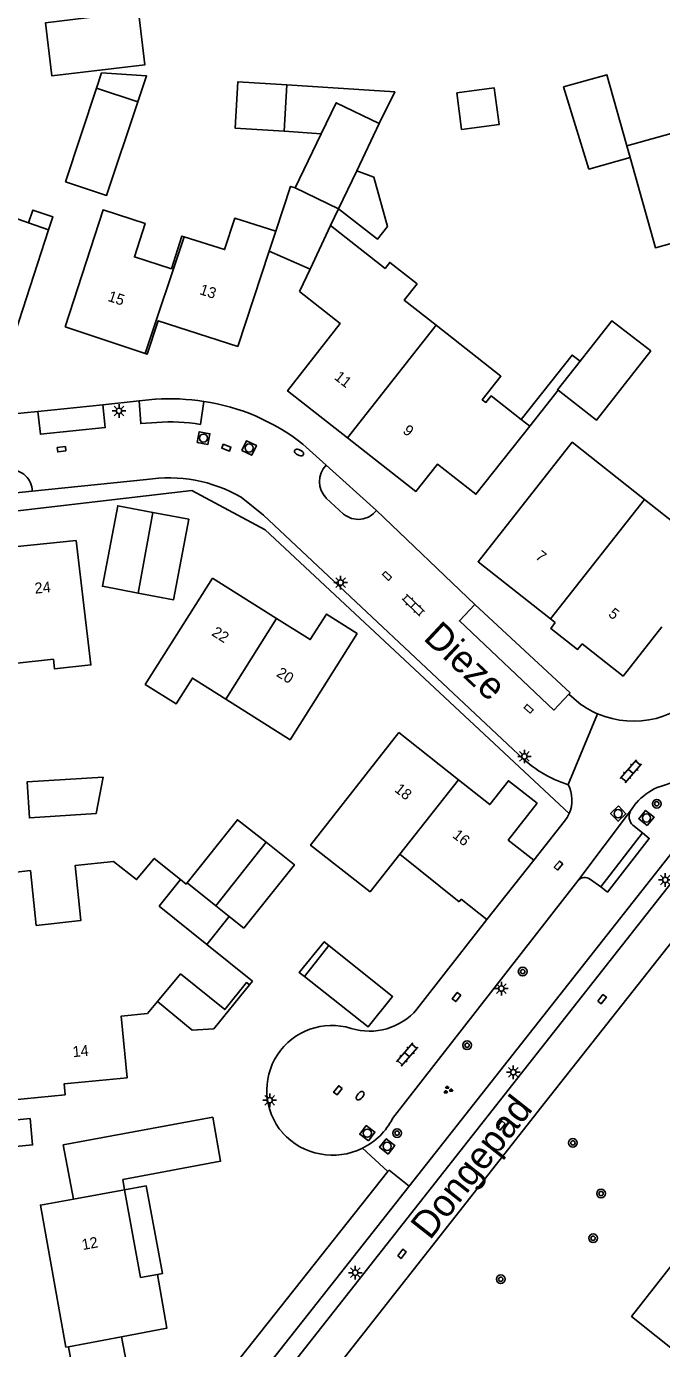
# Model space of a CAD drawing. Extents: x 131000 to 133013, y 393000 to 396501.
# Drawn here: x 131398.9 to 131457.4, y 395676.3 to 395798 of the extents above; entities that cross this region are included whole.
import ezdxf

# ---------------------------------------------------------------- set-up
doc = ezdxf.new("R2010")
doc.units = 0
for name, color, linetype in [('gg-afsc-erfafscheiding', 7, 'Continuous'), ('gg-anno-huisnummerreeks BGT', 7, 'Continuous'), ('gg-anno-openbare ruimte label', 7, 'Continuous'), ('gg-bbg-bijgebouw', 7, 'Continuous'), ('gg-bbg-gedigitaliseerde bebouwing', 7, 'Continuous'), ('gg-bbg-gedigitaliseerde bijgebouw', 7, 'Continuous'), ('gg-bbg-hoofdgebouw', 7, 'Continuous'), ('gg-bbg-luifel en loopbrug', 7, 'Continuous'), ('gg-bbg-tussenscheiding', 7, 'Continuous'), ('gg-knt-verharding', 7, 'Continuous'), ('gg-knt-verharding nz', 7, 'Continuous'), ('gt-grn-groengrens', 7, 'Continuous'), ('gt-grn-weggrens', 7, 'Continuous'), ('gt-symb-boom', 7, 'Continuous'), ('gt-symb-brandkraan', 7, 'Continuous'), ('gt-symb-groenvak', 7, 'Continuous'), ('gt-symb-klinker verharding', 7, 'Continuous'), ('gt-symb-kolk', 7, 'Continuous'), ('gt-symb-kolk center center', 7, 'Continuous'), ('gt-symb-lichtmast', 7, 'Continuous'), ('gt-symb-rioolschacht', 7, 'Continuous')]:
    doc.layers.add(name, color=color, linetype=linetype)

# ---------------------------------------------------------------- blocks, each defined once
blk = doc.blocks.new('gt0-LMAST')
at = {"layer": 'gt-symb-lichtmast'}
for p, q in [((-0.18, 0.17), (-0.45, 0.44)), ((-0.01, 0.25), (-0.01, 0.62)), ((0.17, 0.17), (0.44, 0.44)), ((-0.26, 0), (-0.63, 0)), ((-0.18, -0.18), (-0.45, -0.45)), ((-0.01, -0.25), (-0.01, -0.63)), ((0.44, -0.45), (0.17, -0.18)), ((0.24, 0), (0.62, 0))]:
    blk.add_line(p, q, dxfattribs=at)
blk.add_circle((-0.01, 0), 0.25, dxfattribs=at)
blk = doc.blocks.new('gt0-BR')
at = {"layer": 'gt-symb-brandkraan'}
for centre, radius, start, end in [((-0.24, 0), 0.206, 107.5669, 252.4331), ((0.6, -2.66), 3, 106.892, 107.5669), ((0, -0.69), 0.938, 73.108, 106.892), ((-0.6, -2.66), 3, 72.4331, 73.108), ((0.24, 0), 0.206, 287.567, 72.4331), ((0.6, 2.66), 3, 252.4331, 253.108), ((0, 0.69), 0.938, 253.108, 286.8921), ((-0.6, 2.66), 3, 286.8921, 287.567)]:
    blk.add_arc(centre, radius, start, end, dxfattribs=at)
blk = doc.blocks.new('gt0-KOLKCC')
at = {"layer": 'gt-symb-kolk center center'}
blk.add_lwpolyline([(-0.38, 0.2), (0.38, 0.2), (0.38, -0.2), (-0.38, -0.2)], close=True, dxfattribs=at)
blk = doc.blocks.new('gt0-RS')
at = {"layer": 'gt-symb-rioolschacht'}
blk.add_lwpolyline([(-0.5, -0.5), (0.5, -0.5), (0.5, 0.5), (-0.5, 0.5)], close=True, dxfattribs=at)
blk.add_circle((0, 0), 0.375, dxfattribs=at)
blk = doc.blocks.new('gt0-BOOM')
at = {"layer": 'gt-symb-boom'}
for radius in [0.4, 0.2]:
    blk.add_circle((0, 0), radius, dxfattribs=at)
blk = doc.blocks.new('gt0-KOLK')
at = {"layer": 'gt-symb-kolk'}
blk.add_lwpolyline([(0, 0), (0.37, 0), (0.37, 0.4), (-0.38, 0.4), (-0.38, 0), (0, 0)], dxfattribs=at)
blk = doc.blocks.new('gt0-KL1')
at = {"layer": 'gt-symb-klinker verharding'}
for p, q in [((-1.15, 0.3), (1.15, 0.3)), ((-1, -0.3), (-1, 0.3)), ((-0.5, 0.3), (-0.5, 0.45)), ((0, -0.3), (0, 0.3)), ((0.5, 0.3), (0.5, 0.45)), ((1, -0.3), (1, 0.3)), ((-1.15, -0.3), (1.15, -0.3)), ((-0.5, -0.45), (-0.5, -0.3)), ((0.5, -0.45), (0.5, -0.3))]:
    blk.add_line(p, q, dxfattribs=at)
blk = doc.blocks.new('gt0-GRVAK')
at = {"layer": 'gt-symb-groenvak'}
for p, q in [((-0.11, 0.19), (-0.23, 0.24)), ((-0.18, 0.15), (0.09, 0.15)), ((-0.09, 0.21), (-0.16, 0.32)), ((-0.05, 0.21), (-0.05, 0.39)), ((0, 0.21), (0.06, 0.32)), ((0.02, 0.19), (0.13, 0.24)), ((0.26, -0.05), (0.2, 0.06)), ((0.31, -0.05), (0.31, 0.13)), ((0.35, -0.05), (0.41, 0.06)), ((-0.24, -0.23), (-0.36, -0.18)), ((-0.32, -0.26), (-0.05, -0.26)), ((-0.23, -0.21), (-0.29, -0.09)), ((-0.18, -0.2), (-0.18, -0.02)), ((-0.14, -0.21), (-0.07, -0.09)), ((-0.12, -0.23), (0, -0.18)), ((0.24, -0.07), (0.12, -0.02)), ((0.17, -0.11), (0.44, -0.11)), ((0.37, -0.07), (0.49, -0.02))]:
    blk.add_line(p, q, dxfattribs=at)

msp = doc.modelspace()

# ---------------------------------------------------------------- linework, layer by layer
at = {"layer": 'gg-afsc-erfafscheiding'}
msp.add_line((131429.87, 395694.72), (131432.21, 395692.58), dxfattribs=at)
msp.add_lwpolyline([(131432.21, 395692.58), (131401.35, 395653.61), (131396.41, 395647.31), (131393.69, 395643.98)], dxfattribs=at)
at = {"layer": 'gg-bbg-bijgebouw'}
for p, q in [((131416.36, 395717.05), (131413.72, 395719.15)), ((131417.61, 395716.06), (131416.36, 395717.05)), ((131418.96, 395714.99), (131417.61, 395716.06)), ((131424.52, 395710.52), (131426.78, 395713.4))]:
    msp.add_line(p, q, dxfattribs=at)
for points in [[(131410.58, 395753.26), (131407.34, 395753.88), (131405.93, 395746.46), (131409.21, 395745.84)], [(131409.21, 395745.84), (131412.48, 395745.22), (131413.88, 395752.64), (131410.58, 395753.26)], [(131426.78, 395713.4), (131432.63, 395708.69), (131430.4, 395705.91), (131424.52, 395710.52)], [(131407.8, 395691.83), (131416.81, 395693.52), (131416.08, 395697.57)]]:
    msp.add_lwpolyline(points, dxfattribs=at)
at = {"layer": 'gg-bbg-gedigitaliseerde bebouwing'}
for p, q in [((131468.56, 395791.07), (131454.2, 395787.01)), ((131454.2, 395787.01), (131454.5, 395785.95)), ((131400.98, 395779.28), (131397.93, 395769.88)), ((131399.12, 395779.93), (131400.98, 395779.28)), ((131421.29, 395777.32), (131421.89, 395779.15)), ((131425.04, 395775.65), (131426.92, 395779.67)), ((131418.4, 395768.53), (131421.29, 395777.32)), ((131424.08, 395773.6), (131425.04, 395775.65)), ((131444.48, 395761.83), (131445.27, 395761.21)), ((131401.43, 395739.75), (131397.8, 395739.36)), ((131433.29, 395721.79), (131438.75, 395717.41))]:
    msp.add_line(p, q, dxfattribs=at)
for points in [[(131454.5, 395785.95), (131456.83, 395777.64), (131463.42, 395779.48), (131465.55, 395771.96)], [(131391.77, 395776.99), (131394.89, 395775.9), (131396.61, 395780.81), (131399.12, 395779.93)], [(131413.47, 395778.64), (131413.25, 395778.71), (131412.29, 395775.7), (131408.88, 395776.79), (131409.86, 395779.88), (131405.99, 395781.12), (131402.5, 395770.36)], [(131421.89, 395779.15), (131418.11, 395780.36), (131417.18, 395777.46), (131413.47, 395778.64)], [(131426.92, 395779.67), (131431.95, 395775.74), (131432.37, 395776.28), (131434.89, 395774.32)], [(131436.64, 395770.51), (131433.71, 395772.81), (131434.89, 395774.32)], [(131436.64, 395770.51), (131442.6, 395765.8), (131440.89, 395763.64), (131441.22, 395763.39), (131441.7, 395764), (131444.48, 395761.83)], [(131403.53, 395750.68), (131404.87, 395739.23), (131401.52, 395738.86), (131401.43, 395739.75)], [(131416.07, 395747.22), (131409.88, 395737.43), (131412.72, 395735.64), (131414.21, 395738.01), (131417.28, 395736.07)], [(131417.28, 395736.07), (131423.2, 395732.34), (131429.37, 395742.12)], [(131433.22, 395732.99), (131425.09, 395722.62), (131430.57, 395718.33), (131433.29, 395721.79)], [(131413.13, 395719.45), (131410.7, 395721.41), (131409.08, 395719.46), (131406.95, 395721.13), (131403.41, 395720.74), (131403.96, 395715.69), (131399.85, 395715.24)], [(131399.85, 395715.24), (131399.3, 395720.28), (131395.32, 395719.84), (131395.62, 395717.08)], [(131403.26, 395690.03), (131400.23, 395689.49), (131402.57, 395676.4)]]:
    msp.add_lwpolyline(points, dxfattribs=at)
at = {"layer": 'gg-bbg-gedigitaliseerde bijgebouw'}
for p, q in [((131422.65, 395788.36), (131422.92, 395792.63)), ((131405.4, 395792.34), (131402.53, 395783.71)), ((131409.19, 395791.08), (131405.4, 395792.34)), ((131429.35, 395784.73), (131431.41, 395789.09)), ((131426.08, 395788.14), (131423.67, 395783.15)), ((131423.67, 395783.15), (131427.67, 395781.22)), ((131407.8, 395691.83), (131407.98, 395690.88))]:
    msp.add_line(p, q, dxfattribs=at)
for points in [[(131409.25, 395799.38), (131400.69, 395798.34), (131401.28, 395793.46), (131409.84, 395794.49), (131409.25, 395799.38)], [(131422.92, 395792.63), (131418.41, 395792.92), (131418.14, 395788.65), (131422.65, 395788.36)], [(131402.53, 395783.71), (131406.32, 395782.45), (131409.19, 395791.08)], [(131431.41, 395789.09), (131427.45, 395790.99), (131426.08, 395788.14)], [(131427.67, 395781.22), (131431.24, 395778.42), (131432.16, 395779.59), (131430.9, 395784.14), (131429.35, 395784.73)], [(131456.39, 395768.13), (131452.82, 395770.92), (131449.89, 395767.18)], [(131447.88, 395764.52), (131451.4, 395761.76), (131456.39, 395768.13)], [(131449.89, 395767.18), (131447.83, 395764.56), (131447.88, 395764.52)], [(131420.99, 395722.9), (131418.36, 395724.97), (131413.72, 395719.15)], [(131418.96, 395714.99), (131423.61, 395720.83), (131420.99, 395722.9)], [(131395.23, 395697.07), (131395.46, 395694.64), (131399.51, 395695.03), (131399.27, 395697.45), (131395.23, 395697.07)], [(131416.08, 395697.57), (131402.33, 395695.02), (131403.26, 395690.03)]]:
    msp.add_lwpolyline(points, dxfattribs=at)
at = {"layer": 'gg-bbg-hoofdgebouw'}
for p, q in [((131402.5, 395770.36), (131409.88, 395767.91)), ((131396.62, 395749.98), (131403.53, 395750.68)), ((131416.07, 395747.22), (131421.96, 395743.5)), ((131447.61, 395743.12), (131447.17, 395743.47)), ((131433.22, 395732.99), (131438.69, 395728.65)), ((131445.63, 395721.25), (131441.3, 395715.77)), ((131438.94, 395717.65), (131438.75, 395717.41)), ((131441.3, 395715.77), (131438.94, 395717.65)), ((131419.73, 395710.11), (131415.53, 395713.49)), ((131419.46, 395709.77), (131419.73, 395710.11)), ((131407.7, 395677.36), (131402.8, 395676.44)), ((131402.8, 395676.44), (131402.57, 395676.4))]:
    msp.add_line(p, q, dxfattribs=at)
for points in [[(131428.48, 395760.14), (131422.97, 395764.45), (131427.82, 395770.65), (131424.08, 395773.6)], [(131409.88, 395767.91), (131410.06, 395767.85), (131411.07, 395770.91), (131418.4, 395768.53)], [(131445.27, 395761.21), (131440.31, 395754.94), (131436.78, 395757.72), (131434.79, 395755.2), (131428.48, 395760.14)], [(131455.83, 395754.47), (131449.17, 395759.72), (131440.5, 395748.73), (131447.17, 395743.47)], [(131455.83, 395754.47), (131462.52, 395749.18), (131458.62, 395744.24)], [(131421.96, 395743.5), (131425.06, 395741.55), (131426.56, 395743.9), (131429.37, 395742.12)], [(131450.07, 395741.17), (131449.66, 395740.65), (131447.19, 395742.59), (131447.61, 395743.12)], [(131457.43, 395742.74), (131453.85, 395738.19), (131450.07, 395741.17)], [(131438.69, 395728.65), (131441.58, 395726.37), (131443.3, 395728.56), (131445.95, 395726.49)], [(131445.95, 395726.49), (131443.28, 395723.1), (131445.63, 395721.25)], [(131415.53, 395713.49), (131411.16, 395717.01), (131413.13, 395719.45)], [(131411, 395708.22), (131413.12, 395710.77), (131417.19, 395707.49), (131419.2, 395709.98), (131419.46, 395709.77)], [(131408.21, 395701.2), (131407.67, 395706.89), (131410.08, 395707.12), (131411, 395708.22)], [(131408.21, 395701.2), (131402.4, 395700.64), (131402.49, 395699.64), (131397.48, 395699.16)], [(131407.98, 395690.88), (131409.44, 395682.82), (131410.99, 395683.1)], [(131410.99, 395683.1), (131411.85, 395678.14), (131407.7, 395677.36)]]:
    msp.add_lwpolyline(points, dxfattribs=at)
at = {"layer": 'gg-bbg-luifel en loopbrug'}
for p, q in [((131426.08, 395788.14), (131422.65, 395788.36)), ((131426.92, 395779.67), (131427.67, 395781.22)), ((131421.29, 395777.32), (131425.04, 395775.65)), ((131445.27, 395761.21), (131447.88, 395764.52)), ((131415.53, 395713.49), (131417.61, 395716.06))]:
    msp.add_line(p, q, dxfattribs=at)
for points in [[(131409.19, 395791.08), (131409.99, 395793.46), (131405.85, 395793.73), (131405.4, 395792.34)], [(131431.41, 395789.09), (131432.83, 395792), (131422.92, 395792.63)], [(131454.2, 395787.01), (131452.36, 395793.56), (131448.37, 395792.44), (131450.7, 395784.88), (131454.5, 395785.95)], [(131438.55, 395791.91), (131438.99, 395788.53), (131442.44, 395788.97), (131442, 395792.36), (131438.55, 395791.91)], [(131421.89, 395779.15), (131423.25, 395783.28), (131423.67, 395783.15)], [(131399.12, 395779.93), (131399.54, 395781.11), (131401.37, 395780.47), (131400.98, 395779.28)], [(131449.89, 395767.18), (131449.16, 395767.76), (131444.48, 395761.83)], [(131405.99, 395728.89), (131405.36, 395725.55), (131399.21, 395725.13), (131399.01, 395728.47), (131405.99, 395728.89)], [(131413.13, 395719.45), (131413.63, 395719.04), (131413.72, 395719.15)], [(131426.78, 395713.4), (131426.35, 395713.74), (131424.05, 395710.89), (131424.52, 395710.52)], [(131419.46, 395709.77), (131416.18, 395705.71), (131414.18, 395705.59), (131411, 395708.22)], [(131410.99, 395683.1), (131411.47, 395683.19), (131409.97, 395691.25), (131407.98, 395690.88)], [(131402.8, 395676.44), (131403.27, 395673.89), (131408.18, 395674.81), (131407.7, 395677.36)]]:
    msp.add_lwpolyline(points, dxfattribs=at)
at = {"layer": 'gg-bbg-tussenscheiding'}
for p, q in [((131429.35, 395784.73), (131427.67, 395781.22)), ((131409.88, 395767.91), (131413.47, 395778.64)), ((131447.17, 395743.47), (131455.83, 395754.47)), ((131409.21, 395745.84), (131410.58, 395753.26)), ((131417.28, 395736.07), (131421.96, 395743.5)), ((131433.29, 395721.79), (131438.69, 395728.65)), ((131416.36, 395717.05), (131420.99, 395722.9)), ((131407.98, 395690.88), (131403.26, 395690.03))]:
    msp.add_line(p, q, dxfattribs=at)
msp.add_lwpolyline([(131428.48, 395760.14), (131434.92, 395768.32), (131436.64, 395770.51)], dxfattribs=at)
at = {"layer": 'gg-knt-verharding'}
for p, q in [((131409.32, 395763.55), (131405.96, 395763.17)), ((131410.8, 395763.68), (131409.32, 395763.55)), ((131400, 395762.57), (131386.03, 395761.18)), ((131400, 395762.57), (131405.96, 395763.17)), ((131426.54, 395757.62), (131424.37, 395759.56)), ((131399.46, 395755.22), (131409.98, 395756.29)), ((131428.13, 395753.11), (131426.54, 395754.57)), ((131440.22, 395744.8), (131431.15, 395753.44)), ((131449.77, 395735.74), (131448.86, 395736.53)), ((131392.59, 395635.67), (131468.56, 395732.25)), ((131456.36, 395719.43), (131462.88, 395727.71)), ((131455.07, 395726.52), (131454.53, 395725.78)), ((131454.74, 395724.46), (131455.63, 395723.76)), ((131451.79, 395718.79), (131455.63, 395723.76)), ((131434.15, 395691.24), (131456.36, 395719.43)), ((131451.79, 395718.79), (131450.85, 395719.47)), ((131449.68, 395719.35), (131432.64, 395697.47)), ((131434.87, 395707.52), (131441.3, 395715.77)), ((131391.23, 395636.74), (131434.15, 395691.24))]:
    msp.add_line(p, q, dxfattribs=at)
for points in [[(131448.89, 395725.54), (131420.91, 395751.67), (131414.15, 395755.29), (131372.35, 395750.4), (131364.67, 395712.56), (131363.58, 395691.75), (131366.37, 395680.9), (131376.21, 395652.53), (131376.77, 395649.07), (131374.45, 395644.97)], [(131418.7, 395754.68), (131420.75, 395753.01), (131444.24, 395730.98)], [(131440.22, 395744.8), (131448.98, 395736.66), (131448.86, 395736.53)], [(131471.25, 395730.09), (131446.72, 395698.99), (131395.26, 395633.57)], [(131445.63, 395721.25), (131448.46, 395724.84), (131448.69, 395725.17), (131448.89, 395725.54)], [(131455.63, 395723.76), (131456.26, 395723.25), (131452.41, 395718.3), (131451.79, 395718.79)]]:
    msp.add_lwpolyline(points, dxfattribs=at)
for centre, radius, start, end in [((131412.14, 395743.65), 20.08, 81.0526, 93.8065), ((131412.51, 395744.57), 19.11, 51.6534, 81.7477), ((131397.47, 395755.2), 2, 0.5333, 91.6554), ((131428.07, 395756.09), 2.16, 135.1828, 224.8923), ((131412.05, 395743.11), 13.34, 60.1272, 98.944), ((131429.48, 395754.71), 2.09, 229.7067, 322.807), ((131454.81, 395742.38), 8.34, 246.6387, 322.2199), ((131454.81, 395742.38), 8.34, 232.8353, 246.6395), ((131452.11, 395738.78), 11.09, 224.7585, 252.6447), ((131453.74, 395739.92), 12.41, 285.2156, 303.5427), ((131446.08, 395726.78), 3.07, 336.1, 27.5121), ((131459.5, 395722.57), 5.93, 115.0015, 138.3081), ((131455.6, 395725.27), 1.19, 154.46, 223.3434), ((131450.33, 395718.79), 0.86, 53.1057, 139.2189), ((131430.52, 395711.21), 5.71, 252.6436, 319.7213), ((131427.04, 395700.05), 5.98, 72.7057, 220.9276), ((131427.12, 395700.27), 6.19, 296.4057, 333.1375), ((131427.12, 395700.27), 6.19, 221.9896, 296.4196)]:
    msp.add_arc(centre, radius, start, end, dxfattribs=at)
at = {"layer": 'gg-knt-verharding nz'}
for p, q in [((131414.96, 395761.36), (131415.26, 395763.48)), ((131449.68, 395719.35), (131454.53, 395725.78))]:
    msp.add_line(p, q, dxfattribs=at)
for points in [[(131409.32, 395763.55), (131409.46, 395761.45), (131410.93, 395761.55)], [(131405.96, 395763.17), (131406.18, 395761.07), (131400.22, 395760.47), (131400, 395762.57)], [(131440.22, 395744.8), (131438.79, 395743.27), (131447.49, 395735.06), (131448.86, 395736.53)]]:
    msp.add_lwpolyline(points, dxfattribs=at)
msp.add_arc((131412.15, 395744.94), 16.66, 80.2761, 94.1821, dxfattribs=at)
at = {"layer": 'gt-grn-groengrens'}
for p, q in [((131426.54, 395757.62), (131431.15, 395753.44)), ((131399.46, 395755.22), (131393.05, 395754.55))]:
    msp.add_line(p, q, dxfattribs=at)
for points in [[(131468.79, 395687.11), (131459.33, 395675.48), (131454.64, 395679.23), (131504.69, 395743.17), (131511.41, 395737.45)], [(131432.21, 395692.58), (131432.31, 395692.7), (131434.15, 395691.24)]]:
    msp.add_lwpolyline(points, dxfattribs=at)
at = {"layer": 'gt-grn-weggrens'}
msp.add_line((131451.5, 395734.73), (131448.8, 395728.2), dxfattribs=at)

# ---------------------------------------------------------------- block references
at = {"layer": 'gt-symb-boom'}
for p in [(131456.95, 395726.44), (131444.61, 395710.99), (131439.49, 395704.2), (131433.05, 395696.11), (131449.23, 395695.21), (131451.82, 395690.55), (131451.09, 395686.43), (131442.59, 395682.66)]:
    msp.add_blockref('gt0-BOOM', p, dxfattribs=at)
at = {"layer": 'gt-symb-brandkraan'}
for p, rotation in [((131424.03, 395758.78), -27.17973421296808), ((131429.65, 395699.56), -130.45838170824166)]:
    msp.add_blockref('gt0-BR', p, dxfattribs=dict(at, rotation=rotation))
at = {"layer": 'gt-symb-groenvak'}
msp.add_blockref('gt0-GRVAK', (131437.72, 395700.09), dxfattribs=at)
at = {"layer": 'gt-symb-klinker verharding'}
for p, rotation in [((131434.54, 395744.72), 135.56726640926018), ((131454.56, 395729.43), -130.66340386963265), ((131433.97, 395703.35), -131.39080239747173)]:
    msp.add_blockref('gt0-KL1', p, dxfattribs=dict(at, rotation=rotation))
at = {"layer": 'gt-symb-kolk', "rotation": 51.82346240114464}
msp.add_blockref('gt0-KOLK', (131442.77, 395696.69), dxfattribs=at)
at = {"layer": 'gt-symb-kolk center center'}
for p, rotation in [((131417.34, 395759.24), -21.1733315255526), ((131402.18, 395759.08), -173.10945167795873), ((131432.12, 395747.42), -44.18964697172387), ((131445.16, 395735.18), 138.11919017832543), ((131447.91, 395720.75), -131.39080239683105), ((131438.52, 395708.65), -127.5231718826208), ((131451.92, 395708.45), 51.74298312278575), ((131427.6, 395700.05), -127.89006281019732), ((131433.5, 395684.99), 52.39646300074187)]:
    msp.add_blockref('gt0-KOLKCC', p, dxfattribs=dict(at, rotation=rotation))
at = {"layer": 'gt-symb-lichtmast'}
for p in [(131407.47, 395762.61), (131427.86, 395746.81), (131444.78, 395730.8), (131457.74, 395719.43), (131442.66, 395709.42), (131443.76, 395701.72), (131421.34, 395699.14), (131429.21, 395683.26)]:
    msp.add_blockref('gt0-LMAST', p, dxfattribs=at)
at = {"layer": 'gt-symb-rioolschacht'}
for p, rotation in [((131415.24, 395760.11), -10.43302472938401), ((131419.44, 395759.2), -25.33527699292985), ((131453.4, 395725.53), -136.21542825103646), ((131456, 395725.13), 50.92838542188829), ((131430.31, 395696.11), 53.416578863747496), ((131432.14, 395694.89), 51.823462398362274)]:
    msp.add_blockref('gt0-RS', p, dxfattribs=dict(at, rotation=rotation))

# ---------------------------------------------------------------- texts
at = {"layer": 'gg-anno-huisnummerreeks BGT'}
for s, rotation, p in [('13', 342, (131414.8, 395773.38)), ('15', 341.7, (131406.36, 395772.76)), ('11', 322, (131427.2, 395765.59)), ('9', 321.9, (131433.5, 395760.65)), ('7', 321.7, (131445.71, 395749.07)), ('24', 5.8, (131399.74, 395745.78)), ('5', 321.7, (131452.42, 395743.78)), ('22', 327.8, (131415.91, 395741.99)), ('20', 327.8, (131421.87, 395738.24)), ('18', 321.6, (131432.74, 395727.63)), ('16', 321.6, (131438.08, 395723.4)), ('14', 5.5, (131403.23, 395703.1)), ('12', 10.3, (131404.13, 395685.34))]:
    msp.add_text(s, height=1, rotation=rotation, dxfattribs=at).set_placement(p)
at = {"layer": 'gg-anno-openbare ruimte label'}
for s, rotation, p in [('Dieze', 316.9, (131435.38, 395741.6)), ('Dongepad', 51.8, (131436.08, 395686.19))]:
    msp.add_text(s, height=2.5, rotation=rotation, dxfattribs=at).set_placement(p)

doc.saveas('drawing.dxf')
